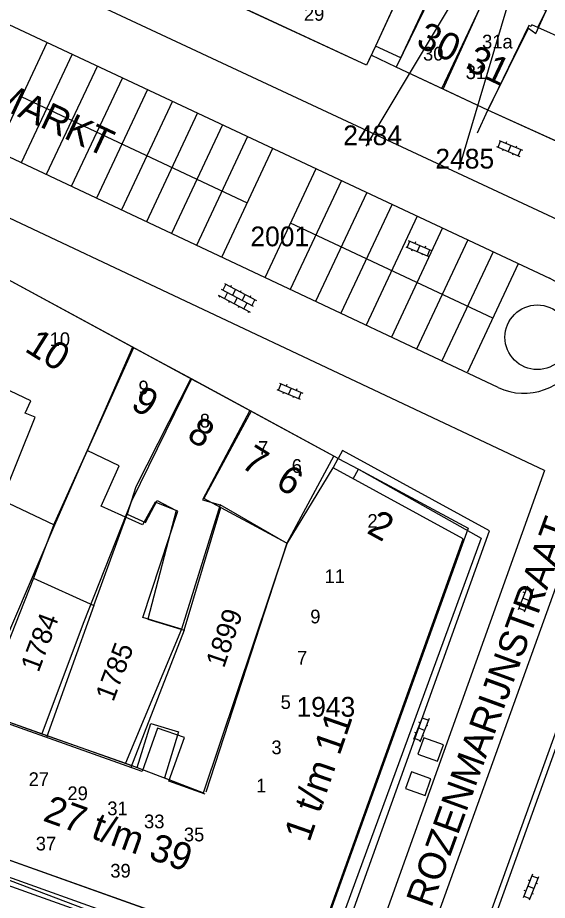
# Model space of a CAD drawing. Extents: x 148816 to 151297, y 399515 to 402500.
# Drawn here: x 150818.1 to 150866.3, y 399878.5 to 399958.9 of the extents above; entities that cross this region are included whole.
import ezdxf

# ---------------------------------------------------------------- set-up
doc = ezdxf.new("R2010")
doc.units = 0
for name, color, linetype in [('B01 Hoofdgebouw  [D] Norm', 7, 'Continuous'), ('B01 Hoofdgebouw  [T] Norm', 7, 'Continuous'), ('B01 Hoofdgebouw secundair [T] Gem', 7, 'Continuous'), ('B01 hoofgebouw', 7, 'Continuous'), ('B04 Kunstwerk  [T] Norm', 7, 'Continuous'), ('B07 Tussenmuur  [D] Norm', 7, 'Continuous'), ('G01 perceelsgrens', 7, 'Continuous'), ('Q19 Overig lijnvormig object  [D] Gem', 7, 'Continuous'), ('S02 Open verharding  Norm', 7, 'Continuous'), ('T03 Hek raster  [T] Gem', 7, 'Continuous'), ('T04 Haag heg  [D] Gem', 7, 'Continuous'), ('V00 Kant verharding algemeen  [T] Norm', 7, 'Continuous'), ('V00 Kant verharding algemeen secundair  [T] Gem', 7, 'Continuous'), ('V00 Kant verharding algemeen secundair  [T] Norm', 7, 'Continuous'), ('Z01 perceelnummer', 7, 'Continuous'), ('Z02 huisnummer', 7, 'Continuous'), ('Z02 Huisnummer  [Tekst] Norm', 7, 'Continuous'), ('Z06 straatnaam', 7, 'Continuous')]:
    doc.layers.add(name, color=color, linetype=linetype)

msp = doc.modelspace()

# ---------------------------------------------------------------- linework, layer by layer
at = {"layer": 'B01 Hoofdgebouw  [D] Norm'}
for p, q in [((150857.928, 399971.991), (150850.67, 399956.36)), ((150857.539, 399964.63), (150852.57, 399954.45)), ((150828.643, 399928.872), (150822.182, 399914.557)), ((150833.849, 399926.058), (150828.854, 399916.206)), ((150839.342, 399923.086), (150835.04, 399915.129)), ((150846.892, 399919.005), (150842.59, 399911.048)), ((150828.854, 399916.206), (150828.041, 399913.694)), ((150828.854, 399916.206), (150828.32, 399914.557)), ((150829.717, 399912.932), (150830.784, 399914.962)), ((150830.571, 399914.557), (150830.784, 399914.962)), ((150830.784, 399914.962), (150832.51, 399914.022)), ((150830.784, 399914.962), (150831.528, 399914.557)), ((150842.59, 399911.048), (150835.04, 399915.129)), ((150825.018, 399905.37), (150828.041, 399913.694)), ((150828.041, 399913.694), (150829.717, 399912.932)), ((150832.51, 399914.022), (150829.943, 399904.124)), ((150833.244, 399903.133), (150836.582, 399914.296)), ((150842.59, 399911.048), (150835.221, 399888.361)), ((150819.508, 399907.86), (150814.681, 399895.628)), ((150819.508, 399907.86), (150825.018, 399905.37)), ((150829.943, 399904.124), (150833.244, 399903.133)), ((150829.413, 399890.251), (150816.535, 399894.841)), ((150830.823, 399894.207), (150829.413, 399890.251)), ((150833.267, 399893.336), (150830.823, 399894.207)), ((150831.857, 399889.38), (150833.267, 399893.336)), ((150835.164, 399888.201), (150831.857, 399889.38))]:
    msp.add_line(p, q, dxfattribs=at)
at = {"layer": 'B01 Hoofdgebouw  [T] Norm'}
for p, q in [((150849.86, 399954.61), (150819.04, 399968.92)), ((150850.67, 399956.36), (150849.86, 399954.61)), ((150852.98, 399955.29), (150850.67, 399956.36)), ((150852.57, 399954.45), (150852.98, 399955.29)), ((150860.91, 399950.51), (150852.57, 399954.45)), ((150877.78, 399942.9), (150860.91, 399950.51)), ((150847.29, 399918.79), (150816.83, 399935.26)), ((150834.372, 399925.775), (150816.83, 399935.26)), ((150846.82, 399917.94), (150847.29, 399918.79)), ((150858.67, 399911.44), (150846.82, 399917.94)), ((150844.66, 399872.44), (150858.67, 399911.44)), ((150812.9, 399883.76), (150844.66, 399872.44))]:
    msp.add_line(p, q, dxfattribs=at)
at = {"layer": 'B01 Hoofdgebouw secundair [T] Gem'}
for p, q in [((150847.686, 399919.518), (150847.29, 399918.79)), ((150861.061, 399912.181), (150847.686, 399919.518)), ((150845.8, 399869.698), (150861.061, 399912.181)), ((150812.161, 399881.688), (150845.8, 399869.698))]:
    msp.add_line(p, q, dxfattribs=at)
at = {"layer": 'B01 hoofgebouw'}
for points in [[(150864.47, 399981.8), (150860.817, 399973.902), (150857.895, 399971.969), (150850.67, 399956.36)], [(150892.523, 399942.314), (150890.34, 399937.76), (150881.72, 399941.44), (150877.78, 399942.9), (150860.91, 399950.51), (150852.57, 399954.45), (150852.98, 399955.29), (150850.67, 399956.36), (150849.86, 399954.61), (150819.04, 399968.92), (150821.15, 399973.46)], [(150852.98, 399955.29), (150857.619, 399965.187)], [(150890.721, 399946.953), (150889.085, 399947.673), (150889.82, 399949.345), (150888.093, 399950.105), (150887.354, 399948.423), (150886.899, 399948.623), (150887.943, 399950.996), (150886.579, 399951.596), (150885.943, 399950.15), (150883.998, 399951.006), (150883.57, 399950.033), (150881.461, 399950.961), (150885.223, 399959.225), (150878.747, 399962.081), (150876.772, 399957.591), (150872.309, 399959.554), (150870.629, 399955.736), (150865.486, 399958.046)], [(150865.486, 399958.046), (150866.227, 399959.614)], [(150844.66, 399872.44), (150858.67, 399911.44), (150846.82, 399917.94), (150847.29, 399918.79), (150816.83, 399935.26), (150817.28, 399936.57), (150807.4, 399940.5), (150806.33, 399937.16), (150797.55, 399939.9), (150797.49, 399939.71), (150781.55, 399944.53), (150781.29, 399943.68), (150781.18, 399943.7)], [(150804.023, 399899.457), (150828.965, 399890.615), (150830.22, 399894.612), (150832.727, 399893.872), (150831.441, 399889.671), (150835.005, 399888.317), (150842.632, 399911.038), (150836.523, 399914.568), (150832.994, 399903.216), (150829.49, 399904.294), (150832.672, 399913.984), (150830.605, 399914.802), (150829.449, 399912.737), (150825.673, 399914.439), (150827.329, 399918.094), (150824.409, 399919.493), (150821.44, 399912.693), (150816.622, 399914.971), (150819.668, 399922.545), (150818.747, 399922.909), (150819.287, 399924.045), (150813.057, 399926.977)], [(150848.64, 399916.92), (150849.15, 399917.81), (150859.13, 399912.43), (150844.22, 399870.95), (150814.34, 399881.66), (150814.859, 399883.067)], [(150793.92, 399897.87), (150789.22, 399899.56), (150786.34, 399891.55), (150812.34, 399882.19), (150812.9, 399883.76), (150844.66, 399872.44)]]:
    msp.add_lwpolyline(points, dxfattribs=at)
at = {"layer": 'B04 Kunstwerk  [T] Norm'}
msp.add_circle((150865.427, 399929.825), 2.943, dxfattribs=at)
at = {"layer": 'B07 Tussenmuur  [D] Norm'}
for p, q in [((150856.74, 399952.48), (150860.228, 399959.863)), ((150856.74, 399952.48), (150860.228, 399959.863)), ((150865.31, 399957.513), (150866.065, 399959.187)), ((150865.31, 399957.513), (150866.065, 399959.187)), ((150860.91, 399950.51), (150864.63, 399957.999)), ((150860.91, 399950.51), (150864.63, 399957.999)), ((150864.63, 399957.999), (150865.31, 399957.513)), ((150864.63, 399957.999), (150865.31, 399957.513)), ((150828.643, 399928.872), (150821.439, 399912.91)), ((150828.643, 399928.872), (150821.439, 399912.91)), ((150821.439, 399912.91), (150819.508, 399907.86)), ((150821.439, 399912.91), (150819.508, 399907.86))]:
    msp.add_line(p, q, dxfattribs=at)
at = {"layer": 'G01 perceelsgrens'}
for points in [[(150867.108, 399966.879), (150863.237, 399960.939), (150866.227, 399959.614), (150865.486, 399958.046)], [(150857.619, 399965.187), (150852.98, 399955.29), (150852.57, 399954.45)], [(150856.865, 399952.421), (150860.393, 399960.267), (150860.456, 399960.237)], [(150852.57, 399954.45), (150850.285, 399955.529), (150849.86, 399954.61), (150839.187, 399959.566)], [(150864.856, 399958.149), (150864.666, 399958.239), (150860.91, 399950.51)], [(150865.486, 399958.046), (150864.94, 399958.295), (150864.856, 399958.149)], [(150856.865, 399952.421), (150852.57, 399954.45)], [(150860.91, 399950.51), (150856.865, 399952.421)], [(150877.692, 399942.94), (150860.91, 399950.51)], [(150828.553, 399928.921), (150816.83, 399935.26)], [(150828.553, 399928.921), (150824.409, 399919.493), (150821.44, 399912.693), (150814.217, 399895.843)], [(150833.91, 399926.024), (150828.553, 399928.921)], [(150833.91, 399926.024), (150828.44, 399914.901), (150824.051, 399903.745), (150820.29, 399893.69)], [(150839.238, 399923.144), (150833.91, 399926.024)], [(150839.238, 399923.144), (150834.917, 399915.001), (150836.523, 399914.568), (150832.994, 399903.216), (150827.887, 399890.998)], [(150847.29, 399918.79), (150839.238, 399923.144)], [(150827.887, 399890.998), (150828.965, 399890.615), (150835.005, 399888.317), (150842.632, 399911.038), (150846.82, 399917.94), (150847.29, 399918.79)], [(150847.29, 399918.79), (150849.15, 399917.81), (150860.319, 399911.505), (150845.03, 399869.8)], [(150816.544, 399895.018), (150820.29, 399893.69)], [(150820.29, 399893.69), (150827.887, 399890.998)], [(150845.03, 399869.8), (150812.34, 399882.19), (150812.008, 399882.31)]]:
    msp.add_lwpolyline(points, dxfattribs=at)
at = {"layer": 'Q19 Overig lijnvormig object  [D] Gem'}
for p, q in [((150855.082, 399893.33), (150854.542, 399891.825)), ((150856.871, 399892.688), (150855.082, 399893.33)), ((150856.331, 399891.183), (150856.871, 399892.688)), ((150854.542, 399891.825), (150856.331, 399891.183)), ((150853.951, 399890.213), (150853.411, 399888.708)), ((150855.74, 399889.571), (150853.951, 399890.213)), ((150855.2, 399888.066), (150855.74, 399889.571)), ((150853.411, 399888.708), (150855.2, 399888.066))]:
    msp.add_line(p, q, dxfattribs=at)
at = {"layer": 'S02 Open verharding  Norm'}
for p, q in [((150861.853, 399947.149), (150862.088, 399947.701)), ((150861.95, 399947.76), (150864.067, 399946.861)), ((150862.607, 399947.644), (150862.548, 399947.506)), ((150861.715, 399947.207), (150863.832, 399946.308)), ((150862.314, 399946.953), (150862.255, 399946.815)), ((150863.008, 399947.31), (150862.774, 399946.758)), ((150863.234, 399946.562), (150863.175, 399946.424)), ((150863.527, 399947.253), (150863.468, 399947.115)), ((150863.694, 399946.367), (150863.929, 399946.919)), ((150853.572, 399938.018), (150853.807, 399938.57)), ((150853.669, 399938.628), (150855.786, 399937.729)), ((150854.326, 399938.512), (150854.267, 399938.374)), ((150853.434, 399938.076), (150855.551, 399937.177)), ((150854.032, 399937.822), (150853.974, 399937.684)), ((150854.727, 399938.179), (150854.493, 399937.627)), ((150855.246, 399938.121), (150855.187, 399937.983)), ((150855.413, 399937.236), (150855.648, 399937.788)), ((150854.953, 399937.431), (150854.894, 399937.293)), ((150837.047, 399934.659), (150836.766, 399934.128)), ((150836.914, 399934.729), (150839.831, 399933.186)), ((150837.489, 399934.425), (150837.559, 399934.558)), ((150836.353, 399933.668), (150839.27, 399932.125)), ((150836.633, 399934.198), (150839.551, 399932.656)), ((150837.208, 399933.895), (150836.928, 399933.364)), ((150837.931, 399934.191), (150837.65, 399933.661)), ((150838.373, 399933.957), (150838.443, 399934.09)), ((150838.815, 399933.724), (150838.534, 399933.193)), ((150836.486, 399933.598), (150836.415, 399933.465)), ((150837.369, 399933.13), (150837.299, 399932.998)), ((150838.092, 399933.427), (150837.811, 399932.897)), ((150838.695, 399932.429), (150838.976, 399932.959)), ((150839.256, 399933.49), (150839.327, 399933.622)), ((150839.698, 399933.256), (150839.418, 399932.726)), ((150838.253, 399932.663), (150838.183, 399932.53)), ((150839.137, 399932.195), (150839.067, 399932.063)), ((150841.94, 399925.626), (150844.057, 399924.727)), ((150841.705, 399925.073), (150843.822, 399924.174)), ((150841.843, 399925.015), (150842.078, 399925.567)), ((150842.304, 399924.819), (150842.245, 399924.681)), ((150842.597, 399925.51), (150842.538, 399925.372)), ((150842.998, 399925.176), (150842.764, 399924.624)), ((150843.517, 399925.119), (150843.458, 399924.981)), ((150843.224, 399924.428), (150843.165, 399924.29)), ((150843.684, 399924.233), (150843.919, 399924.785)), ((150864.526, 399907.131), (150863.677, 399904.993)), ((150864.286, 399906.526), (150864.146, 399906.582)), ((150865.083, 399906.909), (150864.234, 399904.771)), ((150864.47, 399906.991), (150865.028, 399906.77)), ((150864.983, 399906.25), (150864.843, 399906.305)), ((150863.917, 399905.597), (150863.777, 399905.652)), ((150864.659, 399905.84), (150864.101, 399906.062)), ((150863.732, 399905.132), (150864.29, 399904.911)), ((150864.614, 399905.32), (150864.474, 399905.376)), ((150855.003, 399895.293), (150854.154, 399893.155)), ((150855.56, 399895.071), (150854.711, 399892.933)), ((150854.947, 399895.153), (150855.505, 399894.932)), ((150854.763, 399894.688), (150854.623, 399894.744)), ((150855.46, 399894.412), (150855.32, 399894.467)), ((150854.394, 399893.759), (150854.254, 399893.814)), ((150855.136, 399894.002), (150854.578, 399894.224)), ((150855.091, 399893.482), (150854.951, 399893.538)), ((150854.209, 399893.294), (150854.767, 399893.073)), ((150864.994, 399880.885), (150864.145, 399878.747)), ((150865.551, 399880.663), (150864.702, 399878.525)), ((150864.938, 399880.745), (150865.496, 399880.524)), ((150865.127, 399879.594), (150864.569, 399879.816)), ((150864.754, 399880.28), (150864.614, 399880.336)), ((150865.451, 399880.004), (150865.311, 399880.059)), ((150864.385, 399879.351), (150864.245, 399879.406)), ((150865.082, 399879.074), (150864.942, 399879.13)), ((150864.2, 399878.886), (150864.758, 399878.665))]:
    msp.add_line(p, q, dxfattribs=at)
at = {"layer": 'T03 Hek raster  [T] Gem'}
msp.add_line((150859.985, 399948.459), (150860.91, 399950.51), dxfattribs=at)
at = {"layer": 'T04 Haag heg  [D] Gem'}
for p, q in [((150825.018, 399905.37), (150820.716, 399893.351)), ((150833.244, 399903.133), (150828.381, 399890.619))]:
    msp.add_line(p, q, dxfattribs=at)
at = {"layer": 'V00 Kant verharding algemeen  [T] Norm'}
for p, q in [((150875.14, 399936.86), (150787.319, 399977.887)), ((150786.993, 399972.52), (150866.54, 399935.215)), ((150861.86, 399925.255), (150784.395, 399961.73)), ((150866.095, 399917.696), (150779.187, 399958.627)), ((150853.51, 399869.24), (150871.218, 399918.456)), ((150866.095, 399917.696), (150849.26, 399870.77))]:
    msp.add_line(p, q, dxfattribs=at)
msp.add_arc((150864.2, 399930.23), 5.507, 244.85425, 64.85425, dxfattribs=at)
at = {"layer": 'V00 Kant verharding algemeen secundair  [T] Gem'}
for p, q in [((150823.055, 399955.617), (150818.405, 399945.716)), ((150825.336, 399954.547), (150820.685, 399944.642)), ((150827.618, 399953.476), (150822.965, 399943.569)), ((150829.899, 399952.406), (150825.245, 399942.496)), ((150818.449, 399951.736), (150838.993, 399942.081)), ((150832.18, 399951.336), (150827.525, 399941.422)), ((150834.462, 399950.265), (150829.805, 399940.348)), ((150836.743, 399949.195), (150832.085, 399939.275)), ((150839.025, 399948.125), (150834.365, 399938.201)), ((150847.582, 399944.11), (150842.916, 399934.175)), ((150849.886, 399943.028), (150845.219, 399933.09)), ((150852.19, 399941.948), (150847.521, 399932.006)), ((150861.374, 399931.562), (150842.946, 399940.224)), ((150854.494, 399940.867), (150849.824, 399930.922)), ((150856.799, 399939.785), (150852.127, 399929.838)), ((150859.102, 399938.705), (150854.429, 399928.754)), ((150861.406, 399937.624), (150856.732, 399927.67)), ((150870.628, 399903.676), (150857.981, 399868.533)), ((150871.099, 399903.507), (150858.452, 399868.364))]:
    msp.add_line(p, q, dxfattribs=at)
at = {"layer": 'V00 Kant verharding algemeen secundair  [T] Norm'}
for p, q in [((150816.148, 399946.832), (150820.772, 399956.688)), ((150836.699, 399937.191), (150841.323, 399947.047)), ((150840.653, 399935.336), (150845.277, 399945.192)), ((150859.087, 399926.687), (150863.711, 399936.543))]:
    msp.add_line(p, q, dxfattribs=at)
at = {"layer": 'Z01 perceelnummer'}
for points in [[(150849.837, 399947.228), (150861.375, 399966.515)], [(150858.27, 399945.098), (150864.125, 399964.735)]]:
    msp.add_lwpolyline(points, dxfattribs=at)

# ---------------------------------------------------------------- texts
for s, p in [('2484', (150847.745, 399947.328)), ('2485', (150856.142, 399945.198)), ('2001', (150839.285, 399938.114)), ('1943', (150843.484, 399895.246))]:
    msp.add_text(s, height=1.8, dxfattribs=at).set_placement(p)
for s, rotation, p in [('1899', 71.0738, (150836.874, 399899.611)), ('1784', 69.51834, (150819.977, 399899.216)), ('1785', 69.36948, (150826.788, 399896.534))]:
    msp.add_text(s, height=1.8, rotation=rotation, dxfattribs=at).set_placement(p)
at = {"layer": 'Z02 huisnummer'}
for s, rotation, p in [('30', 334.71652, (150854.274, 399956.409)), ('31', 334.71652, (150858.775, 399954.282)), ('10', 327.91564, (150818.615, 399928.61)), ('9', 327.91564, (150828.264, 399923.427)), ('8', 327.91564, (150833.37, 399920.608)), ('7', 327.91564, (150838.299, 399918.047)), ('6', 327.91564, (150841.457, 399916.259)), ('2', 331.25696, (150849.793, 399912.031)), ('1 t/m 11', 70.85863, (150844.659, 399883.732)), ('27 t/m 39', 340.2421, (150820.282, 399885.797))]:
    msp.add_text(s, height=2.5, rotation=rotation, dxfattribs=at).set_placement(p)
at = {"layer": 'Z02 Huisnummer  [Tekst] Norm'}
for s, p in [('29', (150844.16, 399958.668)), ('31a', (150860.397, 399956.143)), ('30', (150855.018, 399955.038)), ('31', (150858.901, 399953.352)), ('10', (150820.988, 399929.022)), ('9', (150829.085, 399924.621)), ('8', (150834.669, 399921.595)), ('7', (150839.975, 399919.119)), ('6', (150843.046, 399917.468)), ('2', (150849.95, 399912.46)), ('11', (150846.041, 399907.417)), ('9', (150844.738, 399903.749)), ('7', (150843.528, 399899.989)), ('5', (150842.039, 399895.954)), ('3', (150841.201, 399891.828)), ('27', (150819.073, 399888.927)), ('1', (150839.805, 399888.343)), ('29', (150822.61, 399887.643)), ('31', (150826.24, 399886.268)), ('33', (150829.591, 399885.076)), ('35', (150833.221, 399883.884)), ('37', (150819.725, 399883.058)), ('39', (150826.519, 399880.583))]:
    msp.add_text(s, height=1.25, dxfattribs=at).set_placement(p)
at = {"layer": 'Z06 straatnaam'}
for s, rotation, p in [('MARKT', 334.92082, (150815.451, 399951.166)), ('ROZENMARIJNSTRAAT', 70.00711, (150855.766, 399877.749))]:
    msp.add_text(s, height=2.5, rotation=rotation, dxfattribs=at).set_placement(p)

doc.saveas('drawing.dxf')
